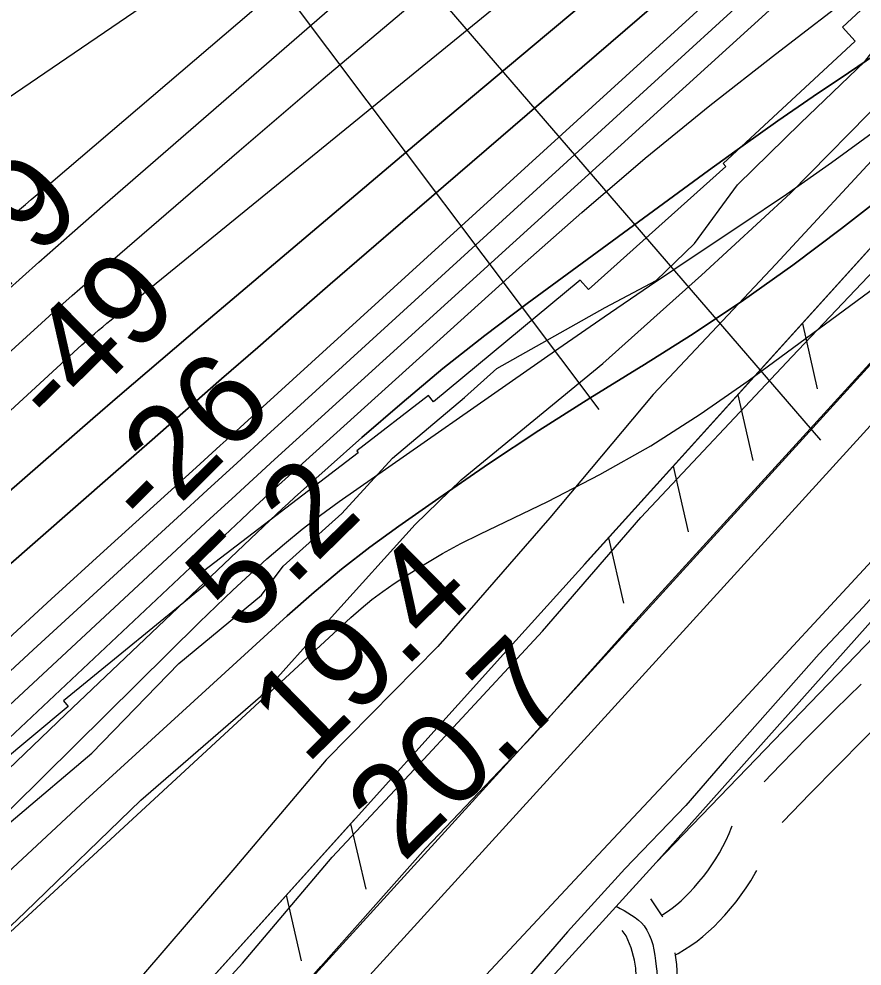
# Model space of a CAD drawing. Extents: x 3477039 to 3515015, y 546746 to 572297.
# Drawn here: x 3511844 to 3512456, y 559928 to 560616 of the extents above; entities that cross this region are included whole.
import ezdxf

# ---------------------------------------------------------------- set-up
doc = ezdxf.new("R2010")
doc.units = 0
for name, color, linetype in [('V-FLOD-BASE', 7, 'Continuous'), ('V-LEVE-TOET', 7, 'Continuous'), ('V-RIVR-EDGE', 7, 'Continuous'), ('V-RIVR-RANG', 7, 'Continuous'), ('V-ROAD-CNTR', 7, 'Continuous'), ('V-RRAP-FSHR', 7, 'Continuous'), ('V-RRAP-RVMT', 7, 'Continuous'), ('V-SITE-VEGE', 7, 'Continuous'), ('V-SURV-LINE', 7, 'Continuous'), ('V-TOPO-DPTH', 7, 'Continuous'), ('V-TOPO-MAJR', 7, 'Continuous'), ('V-TOPO-MINR', 7, 'Continuous'), ('V-TOPO-SHOR', 7, 'Continuous'), ('V-TOPO-WATR', 7, 'Continuous'), ('V-UTIL-LINE', 7, 'Continuous')]:
    doc.layers.add(name, color=color, linetype=linetype)

msp = doc.modelspace()

# ---------------------------------------------------------------- linework, layer by layer
at = {"layer": 'V-FLOD-BASE'}
msp.add_lwpolyline([(3511829.13, 559666.52), (3511885.95, 559728.63), (3511983.2, 559835.99), (3512063, 559927.58), (3512139.13, 560013.41), (3512216.69, 560094.89), (3512298.29, 560186.46), (3512383.15, 560279.45), (3512482.21, 560387.89), (3512577.28, 560492.73), (3512663.24, 560587.89), (3512685.45, 560610.5), (3512709.48, 560635.26), (3512725.8, 560643.82), (3512769.35, 560670.62), (3512858.27, 560723.83), (3512862.4, 560726.37)], dxfattribs=at)
at = {"layer": 'V-LEVE-TOET'}
for points in [[(3511799.02, 559701.06), (3511874.79, 559785.45), (3511942.9, 559860.85), (3512005.92, 559930.15), (3512071.15, 560007.02), (3512137.79, 560078.46), (3512224.1, 560171.45), (3512295.52, 560254.06), (3512405.48, 560370.73), (3512479.4, 560448.62), (3512575.21, 560557.8), (3512626.57, 560614.53), (3512655.01, 560649.74), (3512667.41, 560665.2), (3512679.76, 560674.87), (3512700.09, 560687.37), (3512748.7, 560713.77), (3512807.46, 560743.34), (3512862.09, 560774.18)], [(3511715.4, 559407.86), (3511732.83, 559437.72), (3511810.73, 559518.48), (3511895.21, 559608.58), (3511995.73, 559718.09), (3512098.08, 559830.48), (3512189.85, 559928.84), (3512264.5, 560008.9), (3512352.62, 560102.6), (3512475.35, 560235.44), (3512578.79, 560348.54), (3512672.47, 560462.43), (3512703.81, 560498.7), (3512735.14, 560534.98), (3512760.99, 560561.9), (3512811.45, 560594.07), (3512863.11, 560615.13)]]:
    msp.add_lwpolyline(points, dxfattribs=at)
at = {"layer": 'V-RIVR-EDGE'}
msp.add_lwpolyline([(3511785.28, 559988.7), (3511896.57, 560082.68), (3511959.76, 560147.96), (3512019.92, 560197.64), (3512035.58, 560218.61), (3512078.3, 560256.93), (3512115.02, 560297.06), (3512167.35, 560341.35), (3512190.82, 560362.3), (3512269.57, 560406.53), (3512306.84, 560426.25), (3512334.52, 560453.2), (3512365.84, 560495.75), (3512411.58, 560540.66), (3512458.52, 560585.56), (3512484.41, 560618.52)], dxfattribs=at)
at = {"layer": 'V-RIVR-RANG'}
msp.add_line((3512426.46, 560310.31), (3511915.01, 560903.19), dxfattribs=at)
at = {"layer": 'V-ROAD-CNTR'}
for points in [[(3512860.65, 560577.39), (3512306.66, 560003.27), (3511752.79, 559394.67)], [(3512654.57, 560393.1), (3512306.66, 560003.27), (3510849.95, 558402.61)], [(3512385.24, 560061.92), (3512397.19, 560074.34), (3512416.98, 560094.51), (3512436.95, 560114.49), (3512455.69, 560132.88)], [(3512398.41, 560032.4), (3512398.91, 560032.87), (3512418.71, 560053.43), (3512438.29, 560073.4), (3512458.07, 560093.18), (3512468.65, 560103.57)], [(3512310.8, 559965), (3512311.63, 559965.49), (3512315.09, 559967.75), (3512318.44, 559970.15), (3512321.69, 559972.7), (3512324.82, 559975.4), (3512327.82, 559978.23), (3512330.84, 559981.33), (3512334.48, 559985.21), (3512337.89, 559989.11), (3512341.15, 559993.14), (3512344.28, 559997.28), (3512347.25, 560001.53), (3512350.07, 560005.88), (3512352.72, 560010.33), (3512355.22, 560014.88), (3512357.56, 560019.51), (3512359.72, 560024.22), (3512361.54, 560028.58), (3512361.98, 560030)], [(3512320.82, 559936.2), (3512322.76, 559937.23), (3512327.46, 559940), (3512332.03, 559942.98), (3512336.47, 559946.16), (3512340.75, 559949.54), (3512344.89, 559953.09), (3512348.86, 559956.83), (3512352.53, 559960.6), (3512356.72, 559965.07), (3512360.84, 559969.79), (3512364.79, 559974.65), (3512368.56, 559979.65), (3512372.14, 559984.78), (3512375.55, 559990.04), (3512378.76, 559995.41), (3512379.84, 559997.39)], [(3512311.55, 559963.59), (3512311.18, 559964.44), (3512302.83, 559976.77)], [(3512392.18, 559143.59), (3512381.01, 559236.29), (3512363.2, 559369.94), (3512344.87, 559503.58), (3512329.78, 559610.79), (3512314.56, 559718.1), (3512304.54, 559794.64), (3512295.14, 559871.58), (3512293.23, 559899.47), (3512291.89, 559926.38), (3512291.08, 559932.29), (3512288.63, 559941.25), (3512284.83, 559949.85), (3512282.05, 559953.94)], [(3512421.96, 559147.19), (3512410.77, 559240.06), (3512392.93, 559373.96), (3512374.59, 559507.71), (3512359.48, 559614.99), (3512344.29, 559722.15), (3512334.3, 559798.41), (3512325.02, 559874.43), (3512323.18, 559901.24), (3512321.79, 559929.17), (3512320.62, 559937.69)]]:
    msp.add_lwpolyline(points, dxfattribs=at)
msp.add_spline([(3512277.67, 559971.41), (3512298, 559957.14), (3512306.84, 559927.78), (3512310.08, 559873), (3512329.43, 559720.12), (3512359.73, 559505.65), (3512395.89, 559238.18), (3512418.34, 559052.61), (3512440.22, 558887.67), (3512450.38, 558811), (3512449.13, 558795.18), (3512443.9, 558782.66), (3512434.68, 558773.66), (3512418.19, 558764.46), (3512334.84, 558750.22), (3512293.44, 558746.14), (3512274.9, 558740.76), (3512263.47, 558732.68), (3512255.7, 558715.46), (3512256.61, 558683.2), (3512270.54, 558602.27), (3512280.81, 558513.22), (3512303.43, 558373.3), (3512325.15, 558213.94), (3512354.55, 557997.01), (3512379.68, 557819.77), (3512410.8, 557602.17), (3512439.72, 557385.23), (3512490.45, 557013.78), (3512505.03, 556909.8), (3512520.07, 556815.06), (3512536.12, 556693.16)], degree=3, dxfattribs=at)
at = {"layer": 'V-RRAP-FSHR'}
for p, q in [((3512413.03, 560395.07), (3512423.91, 560347.47)), ((3512366.08, 560343.15), (3512376.96, 560295.55)), ((3512319.13, 560291.23), (3512330.01, 560243.63)), ((3512272.18, 560239.31), (3512283.06, 560191.71)), ((3512084.6, 560031.43), (3512095.57, 559983.85)), ((3512037.74, 559979.43), (3512048.71, 559931.85))]:
    msp.add_line(p, q, dxfattribs=at)
for points in [[(3509745.5, 557585.28), (3510295.89, 558064.81), (3510440.18, 558201.2), (3510700.41, 558506.52), (3511009.85, 558846.16), (3511280.08, 559141.47), (3511523.63, 559424.21), (3511745.49, 559655.11), (3512200.05, 560159.55), (3512557.86, 560555.24), (3512632.93, 560638.89), (3512861.95, 560796.57)], [(3512254.49, 560219.75), (3512557.86, 560555.24), (3512632.93, 560638.89), (3512747.29, 560717.63)], [(3511656.75, 559562.76), (3511745.49, 559655.11), (3512087.45, 560034.59)]]:
    msp.add_lwpolyline(points, dxfattribs=at)
at = {"layer": 'V-RRAP-RVMT'}
for p, q in [((3512539.47, 560701.07), (3512442.12, 560610.34)), ((3512442.12, 560610.34), (3512451.54, 560600.24)), ((3512451.54, 560600.24), (3512355.44, 560511.23)), ((3512357.4, 560509.03), (3512257.57, 560419.72)), ((3512355.44, 560511.23), (3512357.4, 560509.03)), ((3512251.4, 560426.57), (3512144.96, 560338.07)), ((3512257.57, 560419.72), (3512251.4, 560426.57)), ((3512141.15, 560342.75), (3512089.03, 560302.55)), ((3512144.96, 560338.07), (3512141.15, 560342.75)), ((3512090.21, 560301), (3511977.73, 560215.05)), ((3512089.03, 560302.55), (3512090.21, 560301)), ((3511977.73, 560215.05), (3511983.16, 560208.46)), ((3511983.16, 560208.46), (3511875.89, 560120.75)), ((3511879.3, 560116.67), (3511782.43, 560035.75)), ((3511875.89, 560120.75), (3511879.3, 560116.67))]:
    msp.add_line(p, q, dxfattribs=at)
at = {"layer": 'V-SITE-VEGE'}
msp.add_lwpolyline([(3511760.03, 559883.56), (3511848.08, 559967.14), (3511932.14, 560048.57), (3512019.04, 560123.85), (3512070.77, 560181.66), (3512131.6, 560248.81), (3512165.08, 560281.45), (3512267.95, 560366.01), (3512339.6, 560430.19), (3512404.35, 560489.72), (3512474.96, 560561.49), (3512537.72, 560645.97), (3512574.14, 560685.46), (3512621.01, 560720.91), (3512613.83, 560677.23), (3512583.22, 560640.22), (3512475.44, 560526.43), (3512393.86, 560438.11), (3512304.65, 560343.34), (3512229.57, 560253.89), (3512147.96, 560160.15), (3512066.78, 560077.97), (3512000.45, 559999.3), (3511916.28, 559901.6)], dxfattribs=at)
at = {"layer": 'V-SURV-LINE'}
for points in [[(3510447.37, 558153.54), (3512690.26, 560615.35)], [(3512712.44, 560595.15), (3510469.55, 558133.33)]]:
    msp.add_lwpolyline(points, dxfattribs=at)
at = {"layer": 'V-TOPO-DPTH'}
for points in [[(3511796.18, 560238.13), (3511897.21, 560325.93), (3511916.92, 560342.98), (3511936.67, 560359.98), (3511956.49, 560376.9), (3511976.36, 560393.76), (3512137.48, 560529.88), (3512226.99, 560605.13), (3512316.74, 560680.08), (3512406.87, 560754.59), (3512497.24, 560828.8), (3512645.01, 560949.55), (3512661.79, 560963.03), (3512678.7, 560976.32), (3512695.83, 560989.34), (3512713.11, 561002.18), (3512856.44, 561106.91), (3512859.95, 561109.44)], [(3512859.95, 561109.44), (3512856.44, 561106.91), (3512713.11, 561002.18), (3512695.83, 560989.34), (3512678.7, 560976.32), (3512661.79, 560963.03), (3512645.01, 560949.55), (3512497.24, 560828.8), (3512406.87, 560754.59), (3512316.74, 560680.08), (3512226.99, 560605.13), (3512137.48, 560529.88), (3511976.36, 560393.76), (3511956.49, 560376.9), (3511936.67, 560359.98), (3511916.92, 560342.98), (3511897.21, 560325.93), (3511796.18, 560238.13)], [(3511508.67, 559932.73), (3511912.07, 560285.69), (3511938.34, 560308.69), (3511964.61, 560331.68), (3511990.88, 560354.68), (3512017.14, 560377.69), (3512043.44, 560400.66), (3512069.77, 560423.59), (3512096.16, 560446.44), (3512122.6, 560469.26), (3512677, 560946.38), (3512684.98, 560953.12), (3512693.05, 560959.74), (3512701.24, 560966.21), (3512709.52, 560972.57), (3512792.78, 561035.24), (3512843.08, 561072.39), (3512860.11, 561084.67)], [(3512860.11, 561084.67), (3512843.08, 561072.39), (3512792.78, 561035.24), (3512709.52, 560972.57), (3512701.24, 560966.21), (3512693.05, 560959.74), (3512684.98, 560953.12), (3512677, 560946.38), (3512122.6, 560469.26), (3512096.16, 560446.44), (3512069.77, 560423.59), (3512043.44, 560400.66), (3512017.14, 560377.69), (3511990.88, 560354.68), (3511964.61, 560331.68), (3511938.34, 560308.69), (3511912.07, 560285.69), (3511508.67, 559932.73)], [(3511679.87, 559972.13), (3511982.62, 560253.18), (3511998.16, 560267.56), (3512013.73, 560281.9), (3512029.35, 560296.2), (3512045, 560310.46), (3512407.27, 560639.5), (3512435.92, 560665.01), (3512464.89, 560690.15), (3512494.35, 560714.71), (3512524.13, 560738.9), (3512565.11, 560771.51), (3512574.74, 560778.97), (3512584.49, 560786.27), (3512594.42, 560793.32), (3512604.48, 560800.2), (3512614.56, 560807.05), (3512624.55, 560814.03), (3512634.41, 560821.2), (3512644.17, 560828.5), (3512814.12, 560958.13), (3512858.23, 560991.36), (3512860.69, 560993.19)], [(3511679.87, 559972.13), (3511982.62, 560253.18), (3511998.16, 560267.56), (3512013.73, 560281.9), (3512029.35, 560296.2), (3512045, 560310.46), (3512407.27, 560639.5), (3512435.92, 560665.01), (3512464.89, 560690.15), (3512494.35, 560714.71), (3512524.13, 560738.9), (3512565.11, 560771.51), (3512574.74, 560778.97), (3512584.49, 560786.27), (3512594.42, 560793.32), (3512604.48, 560800.2), (3512614.56, 560807.05), (3512624.55, 560814.03), (3512634.41, 560821.2), (3512644.17, 560828.5), (3512814.12, 560958.13), (3512858.23, 560991.36), (3512860.69, 560993.19)], [(3512861.36, 560889.63), (3512547.64, 560649.47), (3512522.8, 560630.84), (3512497.71, 560612.54), (3512472.27, 560594.75), (3512446.59, 560577.29), (3512420.85, 560559.91), (3512395.28, 560542.29), (3512369.94, 560524.33), (3512344.77, 560506.14), (3512213.03, 560409.54), (3512182.13, 560386.19), (3512151.7, 560362.26), (3512121.98, 560337.46), (3512092.72, 560312.08), (3512043.93, 560268.51), (3512039.43, 560264.47), (3512034.97, 560260.39), (3512030.54, 560256.27), (3512026.14, 560252.13), (3511877.69, 560111.13), (3511799.25, 560036.29)], [(3511799.25, 560036.29), (3511877.69, 560111.13), (3512026.14, 560252.13), (3512030.54, 560256.27), (3512034.97, 560260.39), (3512039.43, 560264.47), (3512043.93, 560268.51), (3512092.72, 560312.08), (3512121.98, 560337.46), (3512151.7, 560362.26), (3512182.13, 560386.19), (3512213.03, 560409.54), (3512344.77, 560506.14), (3512369.94, 560524.33), (3512395.28, 560542.29), (3512420.85, 560559.91), (3512446.59, 560577.29), (3512472.27, 560594.75), (3512497.71, 560612.54), (3512522.8, 560630.84), (3512547.64, 560649.47), (3512861.36, 560889.63)], [(3512861.98, 560791.4), (3512441.5, 560463.95), (3512406.22, 560437.48), (3512370.36, 560411.87), (3512333.6, 560387.55), (3512296.25, 560364.1), (3512295.76, 560363.81), (3512258.45, 560340.78), (3512221.47, 560317.24), (3512184.97, 560292.96), (3512148.8, 560268.17), (3512119.73, 560247.81), (3512098.66, 560232.43), (3512078.02, 560216.52), (3512058.01, 560199.81), (3512038.43, 560182.58), (3511891.93, 560048.48), (3511814.05, 559976.4)], [(3512358.14, 560641.86), (3512007.18, 560322.12), (3511998.46, 560314.17), (3511989.73, 560306.23), (3511981, 560298.29), (3511972.27, 560290.35), (3511907.9, 560231.85), (3511867.04, 560194.6), (3511826.27, 560157.26)], [(3512358.14, 560641.86), (3512007.18, 560322.12), (3511998.46, 560314.17), (3511989.73, 560306.23), (3511981, 560298.29), (3511972.27, 560290.35), (3511907.9, 560231.85), (3511867.04, 560194.6), (3511826.27, 560157.26)]]:
    msp.add_lwpolyline(points, dxfattribs=at)
at = {"layer": 'V-TOPO-MAJR'}
msp.add_lwpolyline([(3511292.36, 559830.29), (3511886.37, 560376.79), (3511889.33, 560379.49), (3511892.31, 560382.17), (3511895.31, 560384.82), (3511898.33, 560387.46), (3511901.38, 560390.07), (3511904.43, 560392.66), (3511907.52, 560395.22), (3511910.61, 560397.77), (3512456.79, 560842.68), (3512489.95, 560869.44), (3512523.26, 560896), (3512556.82, 560922.26), (3512590.54, 560948.31), (3512599.55, 560955.21), (3512629.01, 560977.48), (3512658.65, 560999.51), (3512688.55, 561021.17), (3512718.64, 561042.6), (3512859.74, 561141.8)], dxfattribs=at)
at = {"layer": 'V-TOPO-MINR'}
for points in [[(3511797.43, 560533.14), (3511932.37, 560624.87), (3512008.64, 560678.06), (3512084.03, 560732.44), (3512158.1, 560788.6), (3512231.28, 560845.96), (3512500.47, 561062.16), (3512531.18, 561086.9), (3512561.85, 561111.7), (3512592.45, 561136.59), (3512623, 561161.53), (3512829.22, 561330.39), (3512858.39, 561353.68)], [(3511839.71, 560474.21), (3511843.96, 560477.87), (3511848.21, 560481.53), (3511852.47, 560485.19), (3511856.74, 560488.84), (3512568.08, 561096.16), (3512570.15, 561097.91), (3512572.24, 561099.66), (3512574.33, 561101.4), (3512576.43, 561103.12), (3512623.03, 561141.1), (3512648.73, 561161.41), (3512674.82, 561181.18), (3512701.5, 561200.15), (3512728.57, 561218.59), (3512858.7, 561304.34)], [(3511834.11, 560418.27), (3511858.05, 560439.64), (3511882.13, 560460.87), (3511906.3, 560482), (3512290.9, 560816.06), (3512341.38, 560859.23), (3512392.3, 560901.87), (3512443.87, 560943.71), (3512495.88, 560985.03), (3512551.65, 561028.63), (3512576.29, 561047.49), (3512601.19, 561065.99), (3512626.48, 561083.96), (3512652.03, 561101.58), (3512801.76, 561202.53), (3512859.11, 561240.85)], [(3511474.07, 560044), (3511859.98, 560395.35), (3511871.03, 560405.33), (3511882.13, 560415.26), (3511893.3, 560425.1), (3511904.52, 560434.88), (3512003.56, 560520.61), (3512064.66, 560572.84), (3512126.16, 560624.58), (3512188.29, 560675.57), (3512250.82, 560726.06), (3512621.58, 561021.71), (3512626.94, 561025.91), (3512632.34, 561030.05), (3512637.82, 561034.09), (3512643.33, 561038.08), (3512682.97, 561066.22), (3512708.42, 561084.11), (3512733.99, 561101.84), (3512759.72, 561119.33), (3512785.56, 561136.66), (3512859.46, 561185.71)], [(3511796.18, 560238.13), (3511897.21, 560325.93), (3511916.92, 560342.98), (3511936.67, 560359.98), (3511956.49, 560376.9), (3511976.36, 560393.76), (3512137.48, 560529.88), (3512226.99, 560605.13), (3512316.74, 560680.08), (3512406.87, 560754.59), (3512497.24, 560828.8), (3512645.01, 560949.55), (3512661.79, 560963.03), (3512678.7, 560976.32), (3512695.83, 560989.34), (3512713.11, 561002.18), (3512856.44, 561106.91), (3512859.95, 561109.44)], [(3511508.67, 559932.73), (3511912.07, 560285.69), (3511938.34, 560308.69), (3511964.61, 560331.68), (3511990.88, 560354.68), (3512017.14, 560377.69), (3512043.44, 560400.66), (3512069.77, 560423.59), (3512096.16, 560446.44), (3512122.6, 560469.26), (3512677, 560946.38), (3512684.98, 560953.12), (3512693.05, 560959.74), (3512701.24, 560966.21), (3512709.52, 560972.57), (3512792.78, 561035.24), (3512843.08, 561072.39), (3512860.11, 561084.67)], [(3511679.87, 559972.13), (3511982.62, 560253.18), (3511998.16, 560267.56), (3512013.73, 560281.9), (3512029.35, 560296.2), (3512045, 560310.46), (3512407.27, 560639.5), (3512435.92, 560665.01), (3512464.89, 560690.15), (3512494.35, 560714.71), (3512524.13, 560738.9), (3512565.11, 560771.51), (3512574.74, 560778.97), (3512584.49, 560786.27), (3512594.42, 560793.32), (3512604.48, 560800.2), (3512614.56, 560807.05), (3512624.55, 560814.03), (3512634.41, 560821.2), (3512644.17, 560828.5), (3512814.12, 560958.13), (3512858.23, 560991.36), (3512860.69, 560993.19)], [(3511453.05, 559733.08), (3512005.29, 560252.56), (3512015.02, 560261.65), (3512024.78, 560270.71), (3512034.6, 560279.7), (3512044.46, 560288.66), (3512207.3, 560435.69), (3512252.75, 560475.77), (3512298.82, 560515.11), (3512345.81, 560553.35), (3512393.41, 560590.86), (3512455.24, 560638.41), (3512472.51, 560651.41), (3512489.96, 560664.18), (3512507.66, 560676.58), (3512525.53, 560688.74), (3512543.42, 560700.89), (3512561.14, 560713.27), (3512578.62, 560725.99), (3512595.93, 560738.94), (3512861.03, 560941.15)], [(3511779.95, 560089.63), (3511853.83, 560157.83), (3511958.69, 560253.97), (3511980.38, 560273.84), (3512002.08, 560293.71), (3512023.8, 560313.56), (3512045.53, 560333.41), (3512635.04, 560871.46)], [(3511453.13, 559662.23), (3511974.79, 560177.9), (3511986.83, 560189.63), (3511998.99, 560201.23), (3512011.32, 560212.64), (3512023.77, 560223.94), (3512036.5, 560234.9), (3512049.47, 560245.54), (3512062.82, 560255.72), (3512076.41, 560265.57), (3512236.09, 560377.03), (3512268.94, 560399.77), (3512301.92, 560422.33), (3512335.07, 560444.62), (3512368.35, 560466.74), (3512401.45, 560489.1), (3512434.21, 560511.94), (3512466.44, 560535.52), (3512498.32, 560559.58), (3512861.67, 560840.37)], [(3511814.05, 559976.4), (3511891.93, 560048.48), (3512038.43, 560182.58), (3512058.01, 560199.81), (3512078.02, 560216.52), (3512098.66, 560232.43), (3512119.73, 560247.81), (3512148.8, 560268.17), (3512184.97, 560292.96), (3512221.47, 560317.24), (3512258.45, 560340.78), (3512295.76, 560363.81), (3512296.25, 560364.1), (3512333.6, 560387.55), (3512370.36, 560411.87), (3512406.22, 560437.48), (3512441.5, 560463.95), (3512861.98, 560791.4)], [(3511535.74, 559674.53), (3512084.81, 560181.34), (3512092.34, 560187.95), (3512100.06, 560194.3), (3512108.09, 560200.25), (3512116.32, 560205.95), (3512125.22, 560211.79), (3512138.2, 560219.94), (3512151.38, 560227.75), (3512164.86, 560235.02), (3512178.54, 560241.94), (3512227.88, 560265.69), (3512265.76, 560285.25), (3512302.82, 560306.16), (3512338.66, 560329.11), (3512373.68, 560353.42), (3512627.87, 560540.63), (3512788.88, 560660.21), (3512862.47, 560715.48)], [(3511826.27, 560157.26), (3511867.04, 560194.6), (3511907.9, 560231.85), (3511972.27, 560290.35), (3511981, 560298.29), (3511989.73, 560306.23), (3511998.46, 560314.17), (3512007.18, 560322.12), (3512358.14, 560641.86)]]:
    msp.add_lwpolyline(points, dxfattribs=at)
at = {"layer": 'V-TOPO-SHOR'}
msp.add_lwpolyline([(3512863.26, 560592.53), (3512858.67, 560589.38), (3512820.36, 560560.24), (3512763.67, 560510.94), (3512716.96, 560465.7), (3512691.1, 560440.62), (3512646.45, 560395.78), (3512602.62, 560347.63), (3512554.62, 560297.85), (3512506.6, 560243.51), (3512457.33, 560188.77), (3512425.2, 560155.03), (3512395.55, 560121.27), (3512357.96, 560078.87), (3512328.31, 560044.7), (3512284.07, 559998.62), (3512242.32, 559952.94), (3512191.37, 559894.06)], dxfattribs=at)
at = {"layer": 'V-TOPO-WATR'}
msp.add_lwpolyline([(3511799.25, 560036.29), (3511877.69, 560111.13), (3512026.14, 560252.13), (3512030.54, 560256.27), (3512034.97, 560260.39), (3512039.43, 560264.47), (3512043.93, 560268.51), (3512092.72, 560312.08), (3512121.98, 560337.46), (3512151.7, 560362.26), (3512182.13, 560386.19), (3512213.03, 560409.54), (3512344.77, 560506.14), (3512369.94, 560524.33), (3512395.28, 560542.29), (3512420.85, 560559.91), (3512446.59, 560577.29), (3512472.27, 560594.75), (3512497.71, 560612.54), (3512522.8, 560630.84), (3512547.64, 560649.47), (3512861.36, 560889.63)], dxfattribs=at)
at = {"layer": 'V-UTIL-LINE'}
msp.add_line((3512265.22, 560332.53), (3510630.47, 562509.42), dxfattribs=at)

# ---------------------------------------------------------------- texts
at = {"layer": 'V-RIVR-RANG'}
for s, rotation, p in [('-79', 44.76192, (3511800.46, 560386.24)), ('-49', 44.76192, (3511871.07, 560315.43)), ('-26', 44.76192, (3511938.88, 560241.84)), ('5.2', 44.47833, (3512005.89, 560168.06)), ('19.4', 44.47833, (3512052.42, 560073.6)), ('20.7', 44.47833, (3512122.66, 560002.42))]:
    msp.add_text(s, height=67, rotation=rotation, dxfattribs=at).set_placement(p)

doc.saveas('drawing.dxf')
